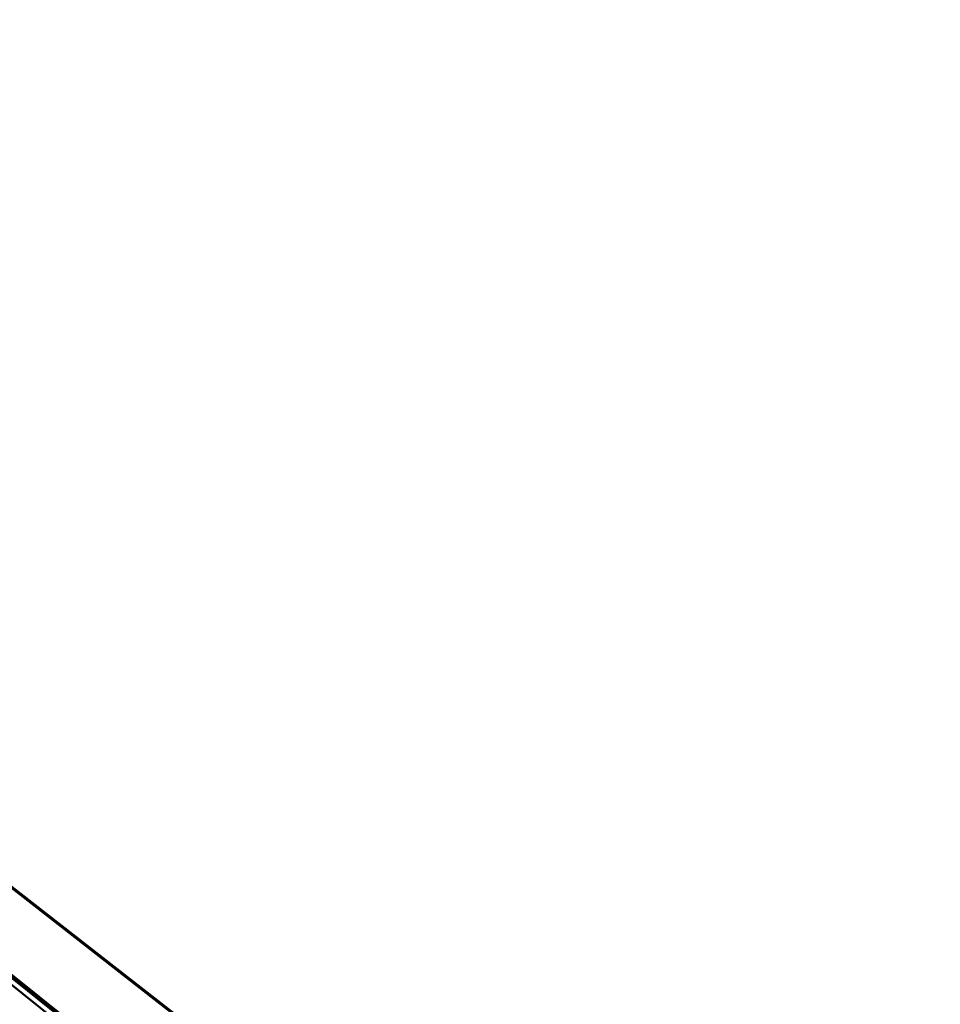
# Model space of a CAD drawing. Extents: x 152558 to 154479, y 462974 to 463683.
# Tile 632 of 638: x 154377 to 154408, y 463522 to 463555. Entities that reach past the tile are written whole.
import ezdxf
from ezdxf.lldxf.tags import DXFTag

# ---------------------------------------------------------------- set-up
doc = ezdxf.new("R2010")
doc.units = 0
doc.header["$LTSCALE"] = 0.2
for name, color, linetype, lineweight in [('B-RO-KL-DATA_DUCT_ZIGGO BV-G', 90, 'CONTINUOUS', 100), ('B-RO-KL-DATA_EUROFIBER NEDERLAND BV-G', 90, 'KL-DATA-N', 18), ('B-RO-KL-DATA_KABELBED_ZIGGO BV-G', 90, 'CONTINUOUS', 100), ('B-RO-OG-INFO_ORIENTATIEPOLYGOON-GV', 7, 'CONTINUOUS', 70)]:
    doc.layers.add(name, color=color, linetype=linetype, lineweight=lineweight)
tags = doc.linetypes.add('KL-DATA-N', pattern='A,4,-1,[101,NLCS.SHX,S=0.5,R=0,X=0,Y=0],-1,4,-1,["D",Standard,S=1,R=0,X=-0.25,Y=-0.5],-1.5', length=12.5).pattern_tags.tags
tags[18] = DXFTag(74, 10)

msp = doc.modelspace()

# ---------------------------------------------------------------- linework, layer by layer
at = {"layer": 'B-RO-KL-DATA_DUCT_ZIGGO BV-G', "flags": 128}
msp.add_lwpolyline([(154384.736, 463519.392), (154383.046, 463517.633), (154380.205, 463519.813), (154370.21, 463527.821), (154365.733, 463531.525), (154365.343, 463531.946)], dxfattribs=at)
at = {"layer": 'B-RO-KL-DATA_EUROFIBER NEDERLAND BV-G', "flags": 128}
for points in [[(154387.44, 463504.37), (154389.73, 463502.1), (154394.49, 463508.03), (154371.41, 463526.56), (154370.94, 463526.97), (154370.47, 463527.37), (154369.74, 463527.48), (154369.02, 463527.59), (154363.5, 463531.68), (154361.43, 463533.04), (154357.85, 463534.74), (154341.8, 463541.18), (154336.97, 463543.6), (154336.1, 463544.1), (154314.63, 463556.46), (154289.99, 463570.64), (154283.42, 463588.81), (154286.33, 463586.08), (154290.519, 463587.095), (154294.581, 463572.942), (154336.487, 463550.364)], [(154387.44, 463504.37), (154389.73, 463502.1), (154394.49, 463508.03), (154371.41, 463526.56), (154370.47, 463527.37), (154367.05, 463530.34), (154365.52, 463531.68), (154366.244, 463533.818)], [(154387.44, 463504.37), (154389.73, 463502.1), (154394.49, 463508.03), (154370.47, 463527.37)], [(154387.4, 463504.4), (154389.7, 463502.1), (154394.5, 463508), (154371.4, 463526.6), (154370.5, 463527.4)], [(154387.444, 463504.372), (154389.728, 463502.099), (154394.487, 463508.025), (154371.408, 463526.56)]]:
    msp.add_lwpolyline(points, dxfattribs=at)
at = {"layer": 'B-RO-KL-DATA_KABELBED_ZIGGO BV-G', "flags": 128}
msp.add_lwpolyline([(154365.733, 463531.525), (154370.21, 463527.821), (154380.205, 463519.813), (154383.046, 463517.633)], dxfattribs=at)
at = {"layer": 'B-RO-OG-INFO_ORIENTATIEPOLYGOON-GV', "flags": 128}
msp.add_lwpolyline([(152558, 463387), (153001, 463152), (154184, 462974), (154479, 462991), (154348, 463253), (154416, 463495), (154184, 463676), (154096, 463676), (153945, 463663), (153854, 463451), (153015, 463683), (152584, 463595)], close=True, dxfattribs=at)

doc.saveas('drawing.dxf')
